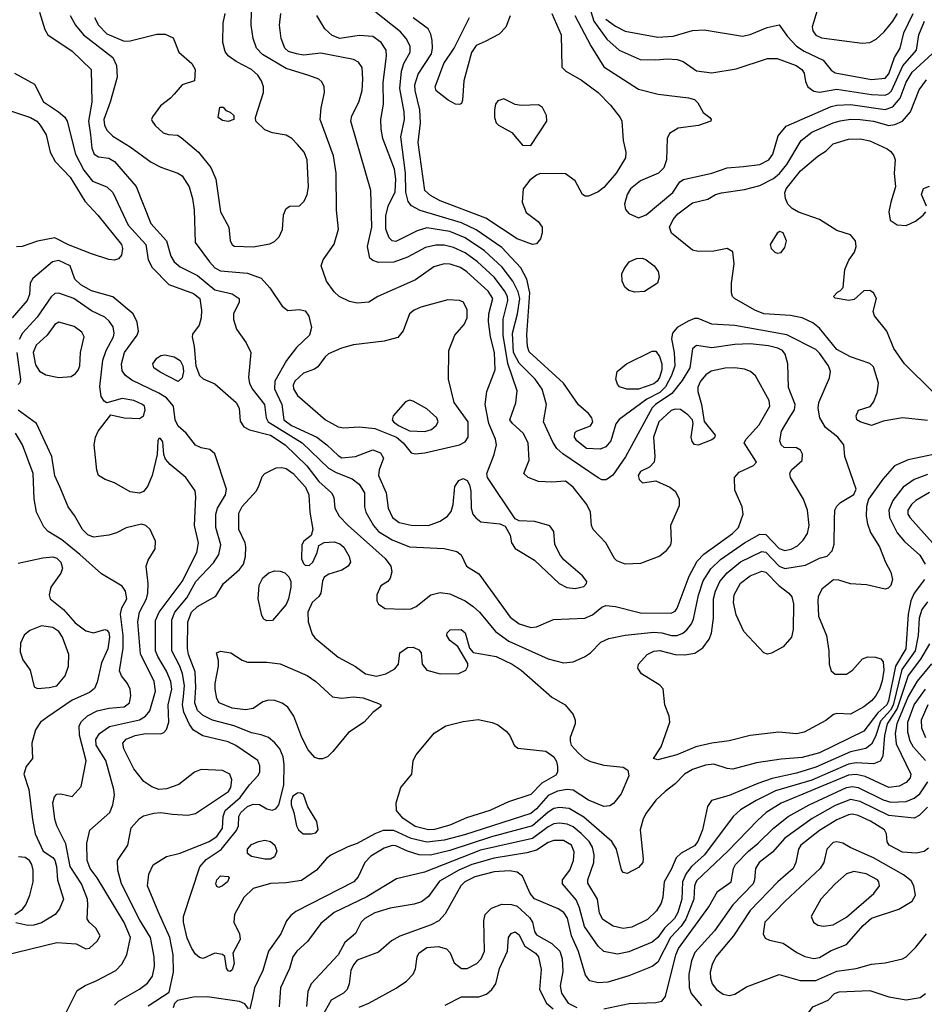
# Model space of a CAD drawing. Extents: x 1173029 to 1307123, y 522559 to 678521.
# Tile 448 of 623: x 1201372 to 1206068, y 632909 to 638023. Entities that reach past the tile are written whole.
import ezdxf

# ---------------------------------------------------------------- set-up
doc = ezdxf.new("R2010")
doc.units = 0

msp = doc.modelspace()

# ---------------------------------------------------------------- linework, layer by layer
at = {"layer": '0CON10XD'}
for points in [[(1205530.4, 638135), (1205486.4, 637985), (1205489.1, 637965), (1205505, 637942.7), (1205535, 637929.3), (1205745, 637901.6), (1205785, 637904.1), (1205818.7, 637921.3), (1205860.8, 637959.2), (1205905.7, 638015), (1205929.8, 638055)], [(1201345, 637745.9), (1201448.9, 637688.9), (1201496, 637596), (1201574.4, 637544.4), (1201606.6, 637516.6), (1201619.3, 637495), (1201661.3, 637325), (1201705, 637241.3), (1201750.4, 637185), (1201825, 637155.4), (1201855, 637125.5), (1201934.7, 636955), (1202026.5, 636855), (1202038.4, 636775), (1202059.3, 636735), (1202147.1, 636647.1), (1202275, 636600.3), (1202306.7, 636575), (1202315.8, 636515), (1202314.7, 636475), (1202303.8, 636436.2), (1202270, 636390), (1202267.5, 636375), (1202277.8, 636325), (1202285.9, 636225), (1202305.6, 636175), (1202325, 636158.1), (1202385, 636131.1), (1202496.2, 636035), (1202511.8, 636005), (1202517.1, 635937.1), (1202535, 635909.1), (1202565, 635893.1), (1202673.8, 635865), (1202750.3, 635815), (1202862, 635705), (1202925, 635623.5), (1202990.5, 635565), (1203003, 635543), (1203007.9, 635485), (1203030.4, 635445), (1203076.6, 635396.6), (1203270, 635225), (1203299.4, 635185), (1203304.2, 635155.8), (1203295, 635122.5), (1203282.5, 635105), (1203247, 635083), (1203226.7, 635035), (1203226.7, 635005), (1203235, 634987.5), (1203270, 634965), (1203365, 634961.1), (1203405, 634963.5), (1203431.2, 634975), (1203506.7, 635035), (1203555, 635047.5), (1203605, 635041.2), (1203685, 635005.3), (1203726.2, 634975), (1203760, 634945), (1203841.8, 634845), (1203910.8, 634795), (1204115, 634703.8), (1204195, 634682.5), (1204245, 634687.1), (1204305, 634713.2), (1204335, 634733.6), (1204389.5, 634790.5), (1204430.3, 634809.7), (1204515, 634825.3), (1204665, 634841.6), (1204705, 634838.1), (1204755.8, 634824.2), (1204785, 634824.2), (1204814, 634836), (1204835, 634854.6), (1204859.7, 634885), (1204870.7, 634909.3), (1204896.1, 635033.9), (1204921, 635109), (1204959.5, 635170.5), (1205010.9, 635219.1), (1205135, 635305.7), (1205215, 635350), (1205245, 635349.8), (1205315, 635275.8), (1205345, 635265.8), (1205377.4, 635272.6), (1205409.5, 635290.5), (1205439.7, 635320.3), (1205461.6, 635355), (1205471.4, 635395), (1205461.3, 635475), (1205441.7, 635531.7), (1205374.4, 635645), (1205369.4, 635665), (1205379.2, 635685), (1205435, 635732.9), (1205436.6, 635766.6), (1205425, 635787.1), (1205405, 635800), (1205340.7, 635800.7), (1205325.7, 635815), (1205319.1, 635835), (1205327.5, 635885), (1205367.4, 635952.6), (1205393.8, 635996.2), (1205398.8, 636025), (1205363.2, 636113.2), (1205360.2, 636235), (1205346.4, 636285), (1205331.5, 636305), (1205307.4, 636317.4), (1205258.8, 636328.8), (1205165, 636339.2), (1205085, 636336.1), (1204965, 636319.4), (1204885, 636330.9), (1204865, 636314.2), (1204850.5, 636215), (1204811.4, 636148.6), (1204758.2, 636081.8), (1204673.1, 636025), (1204655, 636006.2), (1204517.9, 635752.1), (1204452.2, 635657.8), (1204416.3, 635633.7), (1204395, 635633.4), (1204375, 635643.3), (1204192, 635768), (1204161.3, 635795), (1204139.1, 635829.1), (1204091.8, 635935), (1204107.5, 636025), (1204085, 636104.4), (1204048.2, 636155), (1203965, 636238.3), (1203936.1, 636295), (1203930.4, 636395), (1203956.6, 636495), (1203967.9, 636575), (1203959.8, 636609.8), (1203932.1, 636665), (1203877, 636737), (1203785, 636822.3), (1203685, 636889.3), (1203605, 636922), (1203485, 636941.1), (1203435, 636925.8), (1203325, 636870), (1203305, 636874.6), (1203290.1, 636890.1), (1203273.4, 636935), (1203273.5, 637005), (1203284.4, 637055), (1203321.2, 637128.8), (1203325.4, 637195), (1203317.2, 637247.2), (1203258, 637405), (1203248.9, 637455), (1203247.5, 637505), (1203261.4, 637585), (1203258.4, 637695), (1203275.9, 637835), (1203274.7, 637865), (1203249.6, 637905), (1203205, 637935.3), (1203135, 637940.3), (1203035, 637925.3), (1202995, 637940.9), (1202956.1, 637976.1), (1202915.3, 638045)], [(1201475, 638061.2), (1201502.1, 637972.1), (1201517.5, 637945), (1201645, 637860), (1201742.5, 637765), (1201745.9, 637595), (1201730.2, 637495), (1201739, 637425), (1201746.1, 637355), (1201758.9, 637325), (1201781.3, 637311.3), (1201835, 637303.3), (1201865, 637286.2), (1201977, 637157), (1202053.8, 636965), (1202133.7, 636875), (1202156.5, 636795), (1202173.9, 636765), (1202205, 636739.7), (1202295, 636694.2), (1202385, 636619), (1202475, 636599.3), (1202511.4, 636575), (1202511.9, 636555), (1202481.4, 636495), (1202481.4, 636465), (1202498.1, 636415), (1202547.8, 636345), (1202572.2, 636295), (1202560.4, 636165), (1202565.4, 636135), (1202579.6, 636105), (1202643.6, 636025), (1202651.1, 635955), (1202662.6, 635935), (1202838.4, 635825), (1202975, 635693.8), (1203015, 635671.6), (1203098.8, 635638.8), (1203135, 635609.6), (1203162, 635565), (1203162.4, 635492.4), (1203168.8, 635465), (1203209.7, 635395), (1203235.3, 635365), (1203305, 635322), (1203395, 635284.1), (1203576.4, 635276.4), (1203641.5, 635261.5), (1203663.3, 635243.3), (1203692, 635185), (1203755, 635144.2), (1203814.2, 635064.2), (1203919, 634919), (1203965, 634884.6), (1204025, 634865.5), (1204055, 634869.1), (1204142.8, 634907.2), (1204305.9, 634914.1), (1204345, 634931.2), (1204395, 634971.5), (1204415, 634979.5), (1204465, 634975.5), (1204595, 634942.2), (1204755, 634939.6), (1204775, 634951.1), (1204785, 634967.1), (1204847.2, 635132.8), (1204889.3, 635210.7), (1204923.6, 635246.4), (1205073.3, 635355), (1205103.9, 635385), (1205128.1, 635455), (1205123.2, 635493.2), (1205085, 635580), (1205083.8, 635645), (1205107.7, 635672.3), (1205182.5, 635707.5), (1205197.5, 635725), (1205132.5, 635825), (1205143.3, 635845), (1205211.9, 635918.1), (1205266.7, 636015), (1205262.5, 636045), (1205192.5, 636172.5), (1205166, 636196), (1205135, 636207.3), (1205085, 636214.7), (1205035, 636213.5), (1204962.4, 636197.6), (1204935, 636178.1), (1204906.2, 636145), (1204892.9, 636115), (1204892.2, 636092.2), (1204912, 636025), (1204926.1, 635936.1), (1204983.3, 635865), (1204979.3, 635850.7), (1204965, 635841.2), (1204895, 635812.2), (1204875, 635815.7), (1204862.9, 635832.9), (1204858.8, 635855), (1204868.1, 635925), (1204864.4, 635945), (1204841.3, 635971.3), (1204802.1, 635997.9), (1204775, 636000.4), (1204755, 635993.2), (1204690.6, 635935), (1204661.7, 635855), (1204670, 635755), (1204665.5, 635725), (1204641.2, 635698.8), (1204595, 635676.2), (1204583.3, 635655), (1204587.5, 635635), (1204605, 635616.9), (1204675, 635627.5), (1204748, 635595), (1204775, 635574), (1204795.8, 635535), (1204795, 635497.5), (1204751.2, 635395), (1204754.7, 635315), (1204750, 635295), (1204725, 635260.4), (1204695, 635236.5), (1204595, 635197.9), (1204515, 635195.7), (1204472.6, 635212.6), (1204460, 635225), (1204415.6, 635305.6), (1204349.2, 635375), (1204340.8, 635395), (1204336, 635465), (1204317.1, 635505), (1204245, 635595.6), (1204205, 635625.7), (1204135, 635620), (1204065, 635624.5), (1204011.2, 635645), (1203990, 635665), (1204016.7, 635735), (1204012.3, 635825), (1203986.1, 635875), (1203930.6, 635925), (1203916.9, 635945), (1203947.8, 636032.2), (1203955.4, 636095), (1203906.7, 636236.7), (1203881.3, 636385), (1203881.7, 636468.3), (1203905.5, 636565), (1203904.2, 636585), (1203889.3, 636615), (1203835, 636685.7), (1203748.6, 636765), (1203685, 636811.6), (1203625, 636839), (1203575, 636851.9), (1203532.2, 636852.2), (1203479.6, 636840.4), (1203385, 636788.9), (1203315, 636762.9), (1203235, 636761.8), (1203205, 636771.9), (1203190, 636785), (1203177.1, 636845), (1203199.8, 636945), (1203195.6, 637135), (1203092.1, 637495), (1203097.1, 637522.9), (1203132.1, 637595), (1203150.3, 637655), (1203154.1, 637714.1), (1203149.6, 637775), (1203131.7, 637801.7), (1203105, 637815.3), (1202935, 637848.4), (1202845, 637839.5), (1202810, 637845), (1202768.3, 637858.3), (1202748.2, 637875), (1202730.4, 637925), (1202720.9, 637995), (1202727.3, 638055)], [(1201634, 638045), (1201662.2, 637995), (1201704.2, 637944.2), (1201855.8, 637825.8), (1201874.8, 637785), (1201877.9, 637725), (1201841.8, 637595), (1201809, 637505), (1201812.7, 637475), (1201825, 637449.6), (1201855, 637418.2), (1201945, 637363.3), (1202055, 637283.1), (1202105, 637257.7), (1202194, 637225), (1202215, 637211.1), (1202252.5, 637155), (1202270, 637095), (1202278.2, 637035), (1202283.5, 636865), (1202357.5, 636765), (1202385, 636733.9), (1202415, 636718), (1202555, 636706.7), (1202625, 636680), (1202671, 636631), (1202734.7, 636534.7), (1202765, 636513.3), (1202825, 636517.8), (1202855, 636510), (1202873.7, 636483.7), (1202887.5, 636425), (1202877.5, 636385), (1202809.4, 636320.6), (1202756.8, 636253.2), (1202697.5, 636145), (1202695.2, 636105), (1202733.5, 636025), (1202743, 635945), (1202782.9, 635915), (1202914, 635855), (1202967.5, 635815), (1203025, 635758.9), (1203045, 635747.8), (1203116.2, 635753.8), (1203205, 635789.2), (1203245, 635773.1), (1203261.5, 635745), (1203238.2, 635685), (1203235.3, 635655), (1203274.2, 635565), (1203285.3, 635485), (1203306.9, 635436.9), (1203342.2, 635412.2), (1203405, 635398.1), (1203495, 635396), (1203555, 635417.7), (1203593.3, 635445), (1203611.5, 635468.5), (1203622.9, 635505), (1203631.3, 635598.7), (1203651.1, 635628.9), (1203675, 635640), (1203695, 635630), (1203706.6, 635606.6), (1203713.5, 635573.5), (1203716, 635485), (1203725.4, 635455), (1203739.6, 635435), (1203765.3, 635415.3), (1203865, 635404.2), (1203892.3, 635392.3), (1203918, 635345), (1203925.8, 635305), (1203945, 635276), (1204045, 635216), (1204172.9, 635095), (1204213.1, 635073.1), (1204255, 635067.9), (1204301.1, 635078.9), (1204315, 635093.8), (1204316.7, 635105), (1204294.3, 635135), (1204197.2, 635217.2), (1204175.6, 635245), (1204149.5, 635299.5), (1204145.6, 635365), (1204124.6, 635394.6), (1204047.2, 635417.2), (1203965, 635420), (1203945, 635430), (1203801.2, 635645), (1203797.9, 635665), (1203835.4, 635765), (1203847.1, 635815), (1203842.5, 635845), (1203807.4, 635925), (1203788.4, 636025), (1203797.9, 636092.1), (1203839.7, 636205), (1203837.6, 636295), (1203815.7, 636375), (1203805.2, 636455), (1203807.7, 636495), (1203828.6, 636575), (1203805, 636613.6), (1203693.9, 636713.9), (1203660.6, 636735), (1203606.9, 636753.1), (1203575, 636754.7), (1203521.3, 636738.7), (1203427.8, 636672.2), (1203231.2, 636585), (1203184.3, 636555.7), (1203125, 636551.1), (1203085, 636558.9), (1203030, 636585), (1203005, 636610), (1202964.3, 636665), (1202938.1, 636745), (1202946.9, 636775), (1203005, 636856.2), (1203027.5, 636935), (1203016.3, 637033.7), (1203014.6, 637225), (1203001.3, 637315), (1202932.2, 637505), (1202937.3, 637565), (1202954.4, 637645), (1202953.1, 637675), (1202940.6, 637700.6), (1202925, 637714.4), (1202872.9, 637732.9), (1202755, 637768.8), (1202632.5, 637842.5), (1202602, 637875), (1202584.7, 637925), (1202573.3, 637995), (1202576, 638065)], [(1201760, 638035), (1201782.2, 637995), (1201825, 637950), (1201915, 637912.2), (1201945, 637912.3), (1202085, 637947.3), (1202127.4, 637947.4), (1202168.3, 637928.3), (1202199.2, 637855), (1202265.5, 637795.5), (1202283.8, 637765), (1202280, 637705), (1202215, 637683.8), (1202173.5, 637636.5), (1202155.5, 637614.5), (1202103.8, 637575), (1202061.7, 637518.3), (1202056.7, 637505), (1202060, 637495), (1202075, 637473.3), (1202117.5, 637435), (1202145, 637426.2), (1202192.3, 637422.3), (1202210.3, 637410.3), (1202300, 637335), (1202363.8, 637255), (1202391.1, 637195), (1202414, 637025), (1202458.5, 636945), (1202465.5, 636875), (1202474.4, 636855), (1202485, 636846.9), (1202585, 636843.1), (1202671.2, 636858.8), (1202695, 636870), (1202720, 636895), (1202737.3, 636932.7), (1202741.1, 637008.9), (1202755, 637042), (1202775, 637054.2), (1202825, 637056.2), (1202849.4, 637080.6), (1202864.6, 637115.4), (1202871.1, 637155), (1202864.6, 637295), (1202848.8, 637335), (1202814.5, 637375), (1202784.4, 637405), (1202755, 637423.8), (1202685.3, 637435.3), (1202645, 637451.5), (1202598.5, 637495), (1202596.5, 637515), (1202638.5, 637645), (1202638.5, 637675), (1202627.9, 637705), (1202609.1, 637735), (1202575.6, 637765), (1202496, 637806), (1202453.8, 637835), (1202438.3, 637858.3), (1202427.1, 637905), (1202428.1, 638005), (1202439.1, 638055)], [(1206115.7, 635764.3), (1205985, 635736), (1205914.1, 635705.9), (1205853.5, 635636.5), (1205777.8, 635532.2), (1205768.9, 635495), (1205766.9, 635445), (1205772.7, 635405), (1205788.8, 635358.8), (1205836.4, 635285), (1205866.1, 635206.1), (1205895, 635153.3), (1205902.7, 635115), (1205895.3, 635084.7), (1205880.2, 635069.8), (1205865, 635065.7), (1205768, 635088), (1205685, 635092.2), (1205625, 635112), (1205597.3, 635112.7), (1205537.1, 635065), (1205518.2, 635025), (1205515.4, 635004.6), (1205518.8, 634925), (1205560, 634825), (1205573.1, 634745), (1205574.3, 634675), (1205585, 634641.2), (1205605, 634624), (1205665, 634623.8), (1205695, 634643.8), (1205746.8, 634703.2), (1205775, 634712.9), (1205815, 634712.5), (1205842.5, 634702.5), (1205855, 634687.5), (1205857.5, 634645), (1205850.2, 634589.8), (1205835.3, 634545), (1205815, 634510), (1205795, 634484.6), (1205755, 634453.8), (1205685, 634415.6), (1205615, 634418.8), (1205596.4, 634413.6), (1205557, 634383), (1205445, 634322.5), (1205405, 634314.4), (1205312.8, 634322.8), (1205165, 634304.7), (1205055, 634276.6), (1204964.7, 634265.3), (1204883, 634247), (1204784.2, 634204.2), (1204685, 634178.8), (1204663.3, 634185), (1204703.1, 634246.9), (1204747.5, 634375), (1204743.5, 634405), (1204722.2, 634465), (1204713, 634547), (1204696.1, 634566.1), (1204600, 634625), (1204581.4, 634655), (1204585, 634676.2), (1204630, 634725), (1204665, 634743.2), (1204695, 634745.8), (1204775, 634726.1), (1204825, 634723.8), (1204877.1, 634732.9), (1204919.4, 634760.6), (1204951.2, 634805), (1204963, 634837), (1204974.1, 634915), (1204974.3, 635015), (1204984.7, 635054.7), (1205006.2, 635105), (1205045, 635150.3), (1205115, 635207.4), (1205225, 635260.7), (1205245, 635257.1), (1205315, 635183.9), (1205345, 635173), (1205450.9, 635189.1), (1205525, 635225.5), (1205563.4, 635236.6), (1205589.2, 635265), (1205600.9, 635299.1), (1205601.5, 635425), (1205604.5, 635475), (1205614, 635496), (1205632.5, 635515), (1205702.7, 635557.3), (1205714, 635585), (1205655.8, 635755), (1205650, 635815), (1205620, 635855), (1205554.8, 635904.8), (1205525.4, 635955), (1205517.7, 636005), (1205520.8, 636035), (1205577, 636163), (1205581.8, 636195), (1205570.9, 636225), (1205525, 636291.2), (1205505, 636310), (1205355, 636385.7), (1205085, 636435.3), (1204965, 636442.1), (1204895, 636470.4), (1204875, 636471.1), (1204842.8, 636457.2), (1204786.2, 636425), (1204760.3, 636395), (1204756.2, 636365), (1204769.4, 636295), (1204773, 636225), (1204755.8, 636175), (1204725, 636116), (1204695, 636086.9), (1204627.9, 636052.1), (1204483.6, 635946.4), (1204466.9, 635923.1), (1204441.6, 635835), (1204415, 635804.7), (1204385, 635791.9), (1204315, 635796.5), (1204264.5, 635835), (1204252.2, 635855), (1204253.4, 635876.6), (1204263.5, 635886.5), (1204335.8, 635914.2), (1204346.9, 635935), (1204341.8, 635955), (1204325, 635977.3), (1204272.7, 636022.7), (1204195, 636134.6), (1204017.5, 636297.5), (1204007.6, 636325), (1204005.8, 636385.8), (1204020.5, 636605), (1204005.8, 636675.8), (1203973.6, 636733.6), (1203875, 636839.2), (1203741.5, 636931.5), (1203665, 636968.2), (1203451.4, 637031.4), (1203406, 637056), (1203389.3, 637079.3), (1203377.6, 637127.6), (1203375.1, 637225), (1203350.7, 637415), (1203369.7, 637505), (1203368.9, 637545), (1203344.8, 637665.2), (1203355, 637755.8), (1203367, 637795), (1203399.7, 637855), (1203398.9, 637885), (1203378.2, 637925), (1203349.5, 637959.5), (1203215.6, 638065)], [(1204035, 636855.6), (1203955, 636885.3), (1203791.4, 636991.4), (1203555, 637082.7), (1203505, 637110.3), (1203476.2, 637136.2), (1203440.3, 637385), (1203452.6, 637487.4), (1203449.5, 637555), (1203424.8, 637655), (1203422.9, 637685), (1203440.2, 637739.8), (1203509.4, 637845), (1203515.6, 637875), (1203514.1, 637914.1), (1203507.3, 637947.3), (1203492.2, 637975), (1203415, 638031.8)], [(1203655, 637582.5), (1203635, 637583.3), (1203596.7, 637605), (1203535, 637654), (1203528.6, 637675), (1203574, 637795), (1203628, 637875), (1203707.5, 638035)], [(1203917.6, 638042.4), (1203896.2, 637983.8), (1203862.1, 637947.9), (1203788.8, 637908.8), (1203741.9, 637888.1), (1203717, 637853), (1203678.6, 637705), (1203671.2, 637605), (1203665, 637587.5), (1203655, 637582.5)], [(1204134, 638055), (1204183.9, 637945), (1204185.9, 637775.9), (1204206.7, 637755), (1204288, 637708), (1204375.5, 637645), (1204439.6, 637579.6), (1204489.5, 637515), (1204498.5, 637495), (1204504.4, 637395), (1204519.4, 637335), (1204516.7, 637305), (1204468.5, 637225), (1204405, 637151.1), (1204375, 637128.1), (1204325, 637106.9), (1204307, 637107), (1204294.5, 637114.5), (1204255.6, 637185.6), (1204205, 637222), (1204075, 637224.2), (1204055, 637216), (1204020.9, 637189.1), (1203985.6, 637145), (1203980.5, 637075), (1204001.9, 637021.9), (1204063.3, 636975), (1204084.5, 636945), (1204084.6, 636915.4), (1204075.6, 636885), (1204055, 636858.6), (1204035, 636855.6)], [(1204254.2, 638045), (1204337.3, 637887.3), (1204405, 637778.8), (1204585, 637662.3), (1204686.1, 637636.1), (1204845, 637617.3), (1204875, 637608.5), (1204891.9, 637591.9), (1204920.8, 637540.8), (1204955.8, 637515), (1204962.5, 637505), (1204960.8, 637495), (1204895.7, 637474.2), (1204791.1, 637458.9), (1204745, 637432), (1204733.3, 637405), (1204730, 637295), (1204717, 637253), (1204688.8, 637225), (1204595, 637186.7), (1204542.5, 637145), (1204526.2, 637115), (1204512.2, 637065), (1204516.6, 637036.6), (1204535, 637015.7), (1204585, 636994.5), (1204625, 637008.5), (1204763.6, 637125), (1204799.7, 637180.3), (1204817.4, 637192.6), (1204965, 637226), (1205045, 637254), (1205130.1, 637259.9), (1205215, 637271.2), (1205261.2, 637295), (1205281.5, 637325), (1205309.8, 637420.2), (1205350.4, 637469.6), (1205585, 637572.6), (1205615, 637579.4), (1205685, 637581.7), (1205865, 637557.3), (1205905, 637569.6), (1205942.6, 637615), (1205975, 637698.5), (1206005, 637750), (1206130.7, 637865)], [(1204336.9, 638065), (1204352.1, 638015), (1204421, 637921), (1204485, 637865.3), (1204593.4, 637816.6), (1204673.9, 637813.9), (1204735, 637819.6), (1204786, 637816), (1204816, 637806), (1204885, 637757.1), (1204965, 637746.6), (1205092.3, 637767.7), (1205255, 637820.6), (1205305, 637821.5), (1205402.9, 637785), (1205433.1, 637765), (1205445.5, 637745), (1205452.2, 637702.2), (1205463.3, 637675), (1205495, 637651.1), (1205525, 637647.2), (1205615, 637662.3), (1205795, 637634.5), (1205865, 637630.6), (1205885, 637638.7), (1205897.4, 637652.6), (1205956.2, 637783.8), (1206027.9, 637865), (1206039.6, 637945), (1206068.8, 638015)], [(1204415, 638025.3), (1204465, 637989.8), (1204515, 637963.8), (1204685, 637932.1), (1204765, 637936.8), (1204865, 637966.2), (1204925, 637971.1), (1205125, 637937.3), (1205165, 637945.5), (1205253, 637983), (1205315, 637996.7), (1205358.2, 637935), (1205405, 637885.9), (1205445, 637859.2), (1205542.7, 637812.7), (1205585, 637760.3), (1205605, 637746.7), (1205795, 637712.5), (1205865, 637720), (1205885, 637742.5), (1205914, 637826), (1205943.4, 637875), (1205961.7, 637955), (1206009.7, 638055)], [(1206085, 635940.8), (1205954.3, 635955.7), (1205855, 635937.3), (1205795, 635915.5), (1205735, 635933.6), (1205718, 635945), (1205714, 635965), (1205727.5, 635995), (1205787, 636013), (1205805, 636036.2), (1205823.5, 636085), (1205830.4, 636135), (1205805, 636220.6), (1205785, 636236.8), (1205685, 636272), (1205615, 636310), (1205525, 636420.9), (1205488.8, 636448.8), (1205435, 636474.1), (1205373.2, 636486.8), (1205235, 636495.3), (1205188.6, 636515), (1205082.5, 636575), (1205072.9, 636585), (1205067.1, 636605), (1205067.1, 636655), (1205082, 636755), (1205075, 636817.5), (1205045, 636833.8), (1204975, 636821.1), (1204895, 636819.6), (1204865, 636825.5), (1204756.5, 636915), (1204746.2, 636945), (1204765.4, 636985), (1204789.6, 637015), (1204865, 637071.3), (1204945, 637090.6), (1204985, 637114.4), (1205015, 637123.5), (1205135, 637140.7), (1205215, 637161.2), (1205285, 637198.8), (1205316, 637224), (1205355, 637271.2), (1205429.7, 637395), (1205485, 637438.4), (1205595, 637487.8), (1205632, 637498), (1205685, 637506), (1205735, 637504.8), (1205805, 637495.6), (1205885, 637473.2), (1205915, 637478.4), (1205955, 637496.2), (1205996.2, 637543.8), (1206041.8, 637658.2), (1206079.9, 637710.1)], [(1204025, 637370), (1204109.2, 637495), (1204107.5, 637525), (1204086.1, 637566.1), (1204065, 637580), (1203975, 637577.5), (1203945, 637582.5), (1203885, 637611.1), (1203855, 637601.4), (1203842.7, 637585), (1203837.3, 637555), (1203836.5, 637515), (1203845, 637488), (1203858, 637475), (1203926.8, 637436.8), (1203981.7, 637371.7), (1204025, 637370)], [(1201282.9, 637562.9), (1201427.8, 637515), (1201460.9, 637495), (1201478.8, 637475), (1201509.6, 637425), (1201531.2, 637335), (1201557, 637287), (1201635, 637204.4), (1201710.8, 637080.8), (1201777.8, 637007.8), (1201900, 636855), (1201905.5, 636834.5), (1201900.3, 636799.7), (1201885, 636780), (1201865, 636774)], [(1202455, 637494.4), (1202425, 637498.8), (1202402.5, 637515), (1202411.7, 637568.3), (1202428.3, 637568.3), (1202441.7, 637551.7), (1202465, 637542.5), (1202483.3, 637525), (1202483.3, 637505), (1202455, 637494.4)], [(1206115, 636087.5), (1205965.8, 636235), (1205910, 636315), (1205874.4, 636405), (1205810, 636485), (1205802.7, 636507.3), (1205820, 636575), (1205805, 636604), (1205785, 636615.8), (1205755, 636614), (1205705, 636570), (1205676.1, 636563.9), (1205605, 636576.7), (1205596.7, 636585), (1205617.5, 636607.5), (1205634.1, 636615.9), (1205647.5, 636632.5), (1205655.8, 636725), (1205676.6, 636773.4), (1205705.5, 636815), (1205714.6, 636845), (1205710.9, 636875), (1205685, 636905.5), (1205615, 636928.2), (1205524.2, 636985), (1205415, 637023.3), (1205382.6, 637042.6), (1205360.4, 637065), (1205346.9, 637095), (1205343.9, 637123.9), (1205351.8, 637145), (1205425, 637238), (1205515, 637313.5), (1205558.8, 637341.2), (1205595, 637378.6), (1205675, 637403.1), (1205735, 637403.3), (1205785, 637393.1), (1205875, 637352.1), (1205895, 637337.8), (1205910.8, 637315), (1205917.1, 637295), (1205911.8, 637225), (1205919.6, 637155), (1205893.8, 637075), (1205883.5, 637025), (1205891.1, 636981.1), (1205927.9, 636957.9), (1205975, 636953.1), (1206023.4, 636976.6), (1206063.1, 637006.9), (1206076.9, 637025)], [(1206079.4, 637055), (1206054.4, 637115), (1206064.7, 637145.3), (1206095, 637158.8)], [(1205305, 636809.4), (1205325, 636813.3), (1205345, 636840), (1205352.7, 636875), (1205335, 636916.2), (1205317.7, 636922.3), (1205304.3, 636915), (1205268, 636855), (1205274, 636835), (1205292, 636815), (1205305, 636809.4)], [(1201865, 636774), (1201835, 636776.9), (1201745, 636806.6), (1201625, 636854.3), (1201555, 636890.6), (1201465, 636872.9), (1201385, 636844.3), (1201355, 636844)], [(1202039.1, 632900.9), (1202147.7, 632972.3), (1202171.4, 633075), (1202169.2, 633165), (1202151.9, 633255), (1202090.5, 633390.5), (1202036.5, 633525), (1202042.2, 633585), (1202065, 633634), (1202134, 633676), (1202205, 633693.3), (1202355, 633755.2), (1202395, 633779.6), (1202425, 633823.5), (1202428.4, 633885), (1202438.9, 633915), (1202517.5, 633982.5), (1202565, 634048.9), (1202609.1, 634095), (1202618.5, 634115), (1202618, 634148), (1202608.1, 634175), (1202495, 634252.8), (1202455, 634271.8), (1202323.5, 634303.5), (1202275, 634333.2), (1202253, 634363), (1202225, 634425.6), (1202217.3, 634465), (1202222.8, 634507.2), (1202227.5, 634565), (1202218.2, 634625), (1202204, 634665), (1202162.2, 634745), (1202162.4, 634905), (1202178.4, 634945), (1202239.3, 635020.7), (1202286.6, 635105), (1202378.1, 635201.9), (1202406, 635245), (1202417.2, 635295), (1202390.8, 635385), (1202389.7, 635455), (1202398.4, 635485), (1202440, 635555), (1202446.5, 635585), (1202385, 635768.8), (1202359.8, 635789.8), (1202315, 635799.1), (1202285, 635813.6), (1202235.7, 635875.7), (1202195, 635912.3), (1202179.8, 635945), (1202170.3, 636015), (1202135, 636058.1), (1202095, 636083.8), (1201955, 636150), (1201921.2, 636175), (1201905, 636199.2), (1201900.8, 636235), (1201915.8, 636295), (1201982.1, 636385), (1201988.8, 636405), (1201982.4, 636452.4), (1201961.9, 636495), (1201855, 636583.2), (1201745, 636614.4), (1201689.6, 636645), (1201658.8, 636675), (1201635, 636744.3), (1201575, 636771.8), (1201542.2, 636765), (1201440.6, 636679.4), (1201426.9, 636655), (1201423.1, 636595), (1201410.8, 636565), (1201333.2, 636475)], [(1204565, 636607.1), (1204535, 636615.8), (1204513.7, 636633.7), (1204500, 636665), (1204497.9, 636702.1), (1204510.3, 636729.7), (1204536.7, 636765), (1204575, 636782.9), (1204605, 636784.3), (1204623.8, 636775), (1204666.2, 636745), (1204687.1, 636715), (1204692.5, 636685), (1204684, 636655), (1204615, 636611.4), (1204565, 636607.1)], [(1201864.5, 632905), (1201885.3, 632924.7), (1201995, 632986.8), (1202035, 633018.2), (1202061.3, 633055), (1202072.2, 633105), (1202070.3, 633155), (1202050.8, 633255), (1201996.7, 633346.7), (1201901.2, 633535), (1201882.1, 633605), (1201880.6, 633655), (1201933.3, 633735), (1201950.4, 633825), (1201995, 633874.5), (1202015, 633887.3), (1202068, 633902), (1202105.4, 633904.6), (1202166, 633896), (1202245, 633891.1), (1202285, 633899.2), (1202455.4, 634015), (1202468.5, 634035), (1202473.5, 634075), (1202462.5, 634105), (1202425, 634123.3), (1202315, 634128.5), (1202279.2, 634115), (1202198.7, 634051.3), (1202135, 634028.2), (1202095, 634024.5), (1202057.9, 634037.9), (1202016.9, 634066.9), (1201965, 634131.9), (1201913.4, 634235), (1201907.7, 634265), (1201924.4, 634285.6), (1201971.4, 634305), (1202025, 634314.8), (1202105, 634312.9), (1202120.2, 634319.8), (1202133.5, 634336.5), (1202145.9, 634375), (1202142.7, 634465), (1202161.5, 634545), (1202156.3, 634585), (1202135, 634638.8), (1202089, 634715), (1202077.6, 634745), (1202077.5, 634902.5), (1202095.7, 634945), (1202215, 635105.3), (1202291.8, 635255), (1202299.7, 635305), (1202279.7, 635395), (1202286.8, 635545), (1202282.3, 635575), (1202235.2, 635645.2), (1202153, 635713), (1202129.8, 635739.8), (1202120.8, 635765), (1202115, 635830), (1202103, 635847), (1202095, 635847.5), (1202090, 635835), (1202086.2, 635765), (1202059.7, 635655), (1202035, 635597.5), (1202015, 635571.9), (1201993.4, 635563.4), (1201945, 635570.6), (1201865, 635617.1), (1201815.6, 635634.4), (1201780.8, 635655), (1201773, 635683), (1201759.4, 635815), (1201766.5, 635855), (1201780, 635885), (1201845, 635970), (1201914.4, 635954.4), (1201995, 635951.2), (1202014.1, 635965.9), (1202024.3, 635995.7), (1202020.6, 636015), (1202010.6, 636025), (1201965, 636045.8), (1201904.7, 636055.3), (1201825, 636032.5), (1201811.1, 636041.1), (1201795.4, 636065.4), (1201787.9, 636117.9), (1201804.3, 636255), (1201820.3, 636305), (1201859.5, 636375), (1201863.2, 636395), (1201857.2, 636427.2), (1201837.5, 636457.5), (1201815, 636477.5), (1201745, 636510.3), (1201652.5, 636575), (1201575, 636601.9), (1201555, 636600), (1201535, 636583.9), (1201462.5, 636477.5), (1201386, 636395), (1201368.7, 636361.3)], [(1203425, 635768.5), (1203475, 635773.9), (1203656, 635815), (1203685, 635831.1), (1203699.6, 635855), (1203700.8, 635935), (1203628.2, 636035), (1203597.5, 636155), (1203600.8, 636305), (1203630.6, 636385), (1203680.2, 636439.8), (1203695.4, 636475), (1203696, 636516), (1203675.5, 636555.5), (1203655, 636564.3), (1203595, 636567.8), (1203455, 636530), (1203419.2, 636515), (1203395.5, 636495), (1203363.2, 636406.8), (1203335, 636372.5), (1203265, 636353.8), (1203105, 636334.7), (1203043.6, 636316.4), (1202975, 636286.9), (1202957.6, 636272.4), (1202920.3, 636219.7), (1202902.6, 636207.4), (1202845, 636186.2), (1202801.3, 636145), (1202792.2, 636125), (1202792.8, 636105), (1202815, 636071.8), (1202959.2, 635945), (1203025, 635908.9), (1203055, 635902.3), (1203135, 635908.8), (1203215, 635900), (1203327.8, 635855), (1203363.5, 635825), (1203405, 635773.1), (1203425, 635768.5)], [(1201575, 636164.7), (1201640.2, 636169.8), (1201662.2, 636185), (1201675, 636202.9), (1201683.8, 636225), (1201687.9, 636295), (1201707.1, 636375), (1201695, 636399.2), (1201655, 636429.5), (1201575, 636451.9), (1201555, 636440.6), (1201515.4, 636385), (1201457.7, 636332.3), (1201441.6, 636295), (1201455, 636230), (1201475, 636197.9), (1201508.7, 636178.7), (1201575, 636164.7)], [(1201357.8, 636295), (1201376.2, 636153.8), (1201373.3, 636136.7), (1201365, 636127.5)], [(1204585, 636103.8), (1204523.8, 636103.8), (1204486.6, 636116.6), (1204475, 636130), (1204467.1, 636155), (1204474.2, 636195), (1204522.9, 636235), (1204655, 636300.5), (1204675, 636301.1), (1204694, 636274), (1204706.2, 636235), (1204705.8, 636205), (1204692.8, 636165), (1204681.6, 636145), (1204665, 636131.6), (1204585, 636103.8)], [(1202195, 636143.8), (1202101.5, 636191.5), (1202068.6, 636215), (1202062.9, 636235), (1202084.5, 636265.5), (1202105, 636278.6), (1202125, 636282.2), (1202175, 636271.8), (1202205, 636253.3), (1202219.5, 636225), (1202222, 636195), (1202215, 636163.3), (1202195, 636143.8)], [(1203475, 635883.9), (1203509.4, 635895), (1203534.6, 635915), (1203544.6, 635935), (1203538.2, 635955), (1203485, 636001.1), (1203415, 636042.1), (1203395, 636046.4), (1203375, 636038.9), (1203310.4, 635965), (1203306.6, 635945), (1203312.2, 635935), (1203339.3, 635915), (1203395, 635888.3), (1203475, 635883.9)], [(1201592.2, 632825), (1201669.8, 632980.2), (1201712.9, 633007.1), (1201768.7, 633031.3), (1201871.4, 633085), (1201902.9, 633117.1), (1201928.5, 633165), (1201946.8, 633255), (1201915, 633334.5), (1201775.2, 633565.2), (1201737.6, 633615), (1201722.9, 633655), (1201721.6, 633745), (1201737, 633813), (1201840, 633905), (1201856.2, 633945), (1201863.8, 633995), (1201861.5, 634025), (1201819.1, 634175), (1201769.2, 634255), (1201767.2, 634285), (1201786.2, 634315), (1201838.1, 634351.9), (1201995, 634386.7), (1202025, 634404.7), (1202047.2, 634432.8), (1202077.4, 634535), (1202071, 634585), (1201999, 634729), (1201986.2, 634895), (1201993.8, 634945), (1202030.3, 635015), (1202038.2, 635045), (1202040, 635095), (1202029.4, 635185), (1202039.4, 635215), (1202075.6, 635275), (1202078.1, 635315), (1202050, 635375), (1202027.5, 635395), (1202005, 635403.1), (1201925, 635384.5), (1201875, 635357.3), (1201835, 635346), (1201756, 635336), (1201726.7, 635346.7), (1201697.7, 635375), (1201657.6, 635447.6), (1201623.3, 635493.3), (1201583.2, 635593.2), (1201553.8, 635653.8), (1201539.6, 635755), (1201459.6, 635925), (1201365, 635995.3)], [(1201287.6, 633162.4), (1201565, 633230.3), (1201665, 633223.3), (1201715, 633196.7), (1201735, 633200), (1201775, 633236.2), (1201789.2, 633265), (1201767.5, 633305), (1201733.3, 633335), (1201722.7, 633352.7), (1201726.1, 633426.1), (1201723.4, 633455), (1201692.9, 633535), (1201633.8, 633623.8), (1201612, 633742), (1201565.4, 633835), (1201555, 633870), (1201544.7, 633955.3), (1201553.3, 633986.7), (1201565, 634000), (1201585, 634002.9), (1201645, 633987.5), (1201690.5, 634039.5), (1201716.6, 634173.4), (1201682.8, 634307.2), (1201681.8, 634355), (1201692.3, 634377.7), (1201725, 634406.9), (1201775, 634432.8), (1201835, 634446.4), (1201915, 634454.7), (1201941.5, 634475), (1201948.9, 634511.1), (1201945.5, 634545), (1201931.1, 634575), (1201900, 634615), (1201890.4, 634640.4), (1201909.3, 634759.3), (1201910, 634825), (1201896.2, 634935), (1201902.3, 634967.7), (1201927.8, 635015), (1201922.2, 635055), (1201905, 635081.2), (1201796.2, 635145), (1201683.9, 635245), (1201590.6, 635320.6), (1201520.9, 635365), (1201498.3, 635388.3), (1201460, 635465), (1201448, 635535), (1201441.6, 635665), (1201387.6, 635815), (1201350.4, 635875)], [(1202465, 633080), (1202455, 633083.3), (1202446.4, 633096.4), (1202437, 633157), (1202425, 633167.5), (1202385, 633173.8), (1202325, 633146), (1202305, 633152.5), (1202285, 633168.6), (1202265, 633198.1), (1202242.3, 633252.3), (1202222.8, 633335), (1202222.5, 633365), (1202307.1, 633622.9), (1202339.7, 633660.3), (1202417.3, 633712.7), (1202498.1, 633811.9), (1202508.2, 633835), (1202510, 633885), (1202520, 633905), (1202555, 633936.2), (1202585, 633948.8), (1202616.8, 633946.8), (1202655, 633924.2), (1202683.3, 633916.7), (1202702.5, 633925), (1202717.5, 633945), (1202743.5, 634046.5), (1202745.3, 634155), (1202739.7, 634195), (1202722.8, 634235), (1202697.3, 634267.3), (1202663.8, 634293.8), (1202625, 634308.7), (1202575, 634319.4), (1202485, 634355.2), (1202373.1, 634385), (1202325, 634408.4), (1202295.3, 634435), (1202280.7, 634475), (1202286.3, 634555), (1202282.9, 634635), (1202249.3, 634725), (1202243.6, 634756.4), (1202245.7, 634895), (1202264.3, 634945), (1202295, 634974.2), (1202390.8, 635029.2), (1202429.4, 635095), (1202512.8, 635167.2), (1202533.8, 635195), (1202544.6, 635235), (1202546.1, 635285), (1202542.7, 635305), (1202510.7, 635375), (1202509.6, 635459.6), (1202526.8, 635495), (1202601.9, 635575), (1202616, 635606), (1202630.5, 635649.5), (1202645, 635666.7), (1202704.5, 635695.5), (1202732.7, 635697.3), (1202755, 635691.1), (1202791.1, 635665), (1202856.1, 635595), (1202872.5, 635555), (1202878.9, 635465), (1202893.6, 635375), (1202885.6, 635344.4), (1202847.1, 635315), (1202836.4, 635295), (1202835, 635222.5), (1202845, 635198), (1202855, 635189.2), (1202875, 635188.8), (1202893.3, 635205), (1202916, 635255), (1202925, 635292.5), (1202952.2, 635307.8), (1203005, 635310.4), (1203035, 635300.9), (1203055, 635282.9), (1203083.1, 635235), (1203089.2, 635205), (1203077.5, 635185), (1203045, 635164.5), (1202977, 635143), (1202952.7, 635127.3), (1202944.1, 635105.9), (1202936.2, 635045), (1202925, 635026.7), (1202890, 634995), (1202868.6, 634945), (1202869.4, 634895), (1202891.4, 634831.4), (1202905, 634813.1), (1202985.2, 634745.2), (1203025, 634711.5), (1203115, 634662.7), (1203168.1, 634625), (1203225, 634612.7), (1203272.5, 634625), (1203319.1, 634650.9), (1203338, 634675), (1203346, 634735), (1203385, 634761.5), (1203415, 634764.4), (1203445, 634749.2), (1203456.2, 634735), (1203462, 634675), (1203486.2, 634645), (1203555, 634624.6), (1203652.6, 634627.4), (1203687.5, 634645), (1203699.2, 634665), (1203698.8, 634678.8), (1203647.3, 634767.3), (1203605, 634798.8), (1203588.8, 634825), (1203591.7, 634838.3), (1203606.1, 634853.9), (1203664.1, 634855.9), (1203685, 634838), (1203708, 634758), (1203725.9, 634735.9), (1203845, 634715.5), (1203928.1, 634675), (1203975, 634644.5), (1204135, 634503.5), (1204204.7, 634464.7), (1204245, 634414.4), (1204255.2, 634385), (1204255.2, 634365), (1204229.7, 634295), (1204229.1, 634275), (1204235.9, 634255), (1204273.4, 634213.4), (1204305, 634185.4), (1204335, 634169.2), (1204405, 634151.8), (1204505, 634140), (1204530, 634125), (1204534, 634095), (1204495, 634002), (1204455, 633951.4), (1204435, 633940), (1204405, 633935.5), (1204325, 633969.1), (1204245, 634021.2), (1204215, 634024.3), (1204165, 634015.6), (1204115, 633992.6), (1204055, 633923.5), (1204025, 633900.2), (1203680.8, 633789.2), (1203575, 633761.8), (1203485, 633750.3), (1203405, 633770), (1203315, 633812), (1203258.7, 633811.3), (1203215.9, 633794.1), (1203125, 633743.5), (1203075, 633726.4), (1202986.8, 633683.2), (1202964.3, 633665.7), (1202912.9, 633605), (1202835, 633551.8), (1202755, 633540), (1202673.8, 633536.2), (1202585, 633510.4), (1202535.9, 633464.1), (1202488, 633375), (1202484.6, 633335), (1202512.5, 633275), (1202516.7, 633245), (1202478.8, 633175), (1202485, 633120), (1202475, 633087.5), (1202465, 633080)], [(1206085, 635660.5), (1206015.2, 635634.8), (1205959.3, 635595), (1205904.8, 635525.2), (1205883.8, 635475), (1205888.1, 635438.1), (1205927.6, 635357.6), (1205965, 635312.3), (1206045, 635242.5), (1206072.5, 635195)], [(1206095, 635566.8), (1206023.8, 635526.2), (1206001.1, 635505), (1205982.2, 635475), (1205982.2, 635455), (1205994.6, 635435), (1206110.7, 635305)], [(1201365, 635200), (1201491.7, 635228.3), (1201545, 635232.7), (1201565, 635226.5), (1201586, 635205), (1201594.6, 635175), (1201585, 635147.5), (1201534.6, 635075.4), (1201524.5, 635035), (1201531.1, 635015), (1201600, 634960), (1201659.9, 634889.9), (1201715, 634849.2), (1201755, 634838.8), (1201815, 634855.6), (1201825, 634852.9), (1201835, 634840), (1201839.1, 634815), (1201829.2, 634755), (1201797.2, 634682.8), (1201775, 634582.5), (1201760.7, 634549.3), (1201735, 634528.6), (1201645, 634488.4), (1201517.9, 634402.1), (1201480, 634375), (1201454.6, 634335), (1201434.6, 634265), (1201438, 634185), (1201405, 634143.3), (1201394.4, 634105), (1201420.3, 634025), (1201438.1, 633868.1), (1201452.7, 633795), (1201494, 633705), (1201545, 633670.6), (1201555, 633657.1), (1201564.1, 633625), (1201568.5, 633555), (1201600, 633455), (1201579.4, 633405), (1201556.4, 633375), (1201485, 633331.5), (1201445, 633319.6), (1201415, 633318.5), (1201351.7, 633331.7)], [(1202655, 634900), (1202640, 634910), (1202628.5, 634928.5), (1202610.4, 635015), (1202616, 635085), (1202635, 635124.5), (1202665, 635150), (1202695, 635159.6), (1202725, 635158.5), (1202749.4, 635149.4), (1202768.8, 635128.8), (1202780, 635105), (1202780.2, 635075), (1202768.2, 635015), (1202756, 634985), (1202685, 634902.7), (1202655, 634900)], [(1205255, 634726.9), (1205235, 634734.3), (1205131.5, 634845), (1205092, 634932), (1205077.3, 634995), (1205081.3, 635035), (1205115, 635096.2), (1205165, 635134.7), (1205225, 635158.8), (1205245, 635153.4), (1205313.4, 635083.4), (1205365.6, 635045), (1205380, 635025), (1205389.2, 634989.2), (1205386.8, 634855), (1205379.6, 634815), (1205335, 634765.5), (1205275, 634732.9), (1205255, 634726.9)], [(1206070, 635115), (1206015.1, 635044.9), (1205998.3, 635005), (1205984.5, 634935.5), (1205972.9, 634755), (1205918.6, 634665), (1205882.9, 634485), (1205873.1, 634465), (1205826.9, 634423.1), (1205755, 634327.4), (1205525, 634215.6), (1205435, 634190.7), (1205325, 634182.6), (1205196.7, 634163.3), (1205075, 634130.9), (1205045, 634133.8), (1204976.2, 634156.2), (1204931.6, 634151.6), (1204865, 634128.9), (1204823.1, 634105), (1204775, 634054.5), (1204722.5, 634015), (1204675, 633969.2), (1204625, 633902), (1204608, 633872), (1204593.5, 633815), (1204609.6, 633665), (1204606.4, 633645), (1204585, 633618.6), (1204525, 633588), (1204505, 633593.3), (1204497, 633607), (1204470.9, 633715), (1204446.5, 633755), (1204300.6, 633880.6), (1204225, 633925.7), (1204175, 633931.9), (1204145, 633925.6), (1204115, 633907.6), (1204035, 633835.2), (1203821.2, 633778.8), (1203605, 633708.2), (1203505, 633682.7), (1203445.8, 633685.8), (1203385, 633704.3), (1203325, 633731.9), (1203305, 633733.8), (1203265, 633720.2), (1203195, 633678.1), (1203163.9, 633646.1), (1203129, 633571), (1203107.5, 633545), (1202805, 633390.5), (1202779.8, 633370.2), (1202758, 633342), (1202727.5, 633275), (1202664, 633185), (1202634.6, 633085), (1202591.1, 632995), (1202580.5, 632945)], [(1206085, 634999.3), (1206055, 634959.6), (1206041.4, 634915), (1206035.8, 634825), (1206020.6, 634745), (1205952.4, 634647.6), (1205907.1, 634462.9), (1205892.7, 634437.3), (1205841.3, 634378.7), (1205815, 634299.6), (1205795, 634259.2), (1205765, 634237.4), (1205685, 634220.3), (1205505, 634141.2), (1205405, 634110), (1205278.6, 634081.4), (1205203.7, 634056.3), (1205055, 633993.5), (1204963.1, 633966.9), (1204943.4, 633936.6), (1204917, 633815), (1204892.9, 633755), (1204875, 633731.2), (1204805.8, 633694.2), (1204780.9, 633669.1), (1204755, 633608.6), (1204717.1, 633545), (1204710.4, 633465), (1204701.8, 633435), (1204677.8, 633395), (1204631.4, 633348.6), (1204549.9, 633310.1), (1204505, 633302.8), (1204453.9, 633313.9), (1204399.1, 633349.1), (1204382.6, 633382.6), (1204372, 633455), (1204321.9, 633538.1), (1204322.2, 633555), (1204352.6, 633645), (1204354.2, 633685.8), (1204345.7, 633725), (1204328.1, 633755), (1204286.6, 633796.6), (1204245, 633831.1), (1204214.2, 633844.2), (1204175, 633850), (1204145, 633846), (1204115, 633831.1), (1204035, 633770.8), (1203765, 633708.8), (1203474, 633595), (1203328.7, 633561.3), (1203175, 633467.6), (1203004.5, 633385), (1202935, 633328.2), (1202867.1, 633235), (1202810.5, 633185), (1202790, 633155), (1202773.1, 633095), (1202725.9, 632995), (1202719.1, 632895)], [(1201465, 634550), (1201525, 634554.5), (1201565, 634563.8), (1201608.9, 634615), (1201626.2, 634665), (1201626.9, 634725), (1201594.2, 634815), (1201575, 634845.4), (1201545, 634866.7), (1201485, 634873.8), (1201425, 634850.5), (1201394.7, 634825.3), (1201375.7, 634785), (1201375, 634740), (1201388.7, 634698.7), (1201426, 634645), (1201447, 634557), (1201465, 634550)], [(1206095, 634780.4), (1206047.9, 634702.1), (1205983.9, 634616.1), (1205928.3, 634445), (1205875.3, 634365), (1205861.5, 634305), (1205852.9, 634197.1), (1205838.5, 634171.5), (1205805, 634158.3), (1205715, 634163), (1205675, 634156.6), (1205485, 634073.1), (1205295, 634017.3), (1205195, 633967.4), (1205115, 633918.6), (1205076.2, 633885), (1204927, 633685), (1204859, 633625), (1204831.8, 633588.2), (1204813.9, 633545), (1204809.1, 633455), (1204789.2, 633385), (1204771.3, 633355), (1204720.4, 633305), (1204685, 633255.9), (1204655, 633231.9), (1204535, 633181.2), (1204475, 633169.7), (1204405, 633182.7), (1204375, 633211.5), (1204305, 633313.8), (1204279.2, 633409.2), (1204261.3, 633451.3), (1204189.4, 633535), (1204189.4, 633555), (1204228.5, 633605), (1204247.1, 633655), (1204251.2, 633701.2), (1204236.1, 633735), (1204195, 633758.9), (1204145, 633760.5), (1204115, 633749), (1204055, 633709.6), (1204004.3, 633695.7), (1203835, 633667.7), (1203720, 633635), (1203652.7, 633605), (1203552.2, 633547.8), (1203495, 633469.5), (1203458.7, 633441.3), (1203420.6, 633429.4), (1203295, 633408.8), (1203216, 633384), (1203164.5, 633355), (1203145.5, 633335), (1203115, 633277.1), (1203060.8, 633229.2), (1203024.7, 633165.3), (1202885, 633014.4), (1202868.7, 632975), (1202861.8, 632898.2)], [(1202945, 634183.1), (1202925, 634183.1), (1202905, 634191.4), (1202870.2, 634230.2), (1202837.5, 634295), (1202796.2, 634406.2), (1202765, 634452), (1202735, 634473.1), (1202696.7, 634486.7), (1202665, 634488.5), (1202635, 634479.1), (1202584.7, 634445.3), (1202545, 634438.2), (1202475, 634446.8), (1202408.1, 634475), (1202395, 634496.7), (1202387.7, 634545), (1202387.7, 634575), (1202404.4, 634665), (1202404.2, 634694.2), (1202393.3, 634735), (1202415, 634743.8), (1202467.5, 634735), (1202527, 634697), (1202555, 634686.4), (1202656, 634686), (1202725, 634677.8), (1202865, 634616.7), (1202909.2, 634585), (1202995.5, 634505.5), (1203045, 634498.5), (1203103.9, 634506.1), (1203155, 634500), (1203235, 634471.2), (1203246.7, 634465), (1203246.7, 634455), (1203205.5, 634424.5), (1203160.8, 634375), (1203079.7, 634320.3), (1202998.3, 634221.7), (1202970, 634195), (1202945, 634183.1)], [(1206105, 634677.3), (1206032.1, 634587.9), (1205985, 634507.7), (1205924.9, 634365), (1205917.1, 634315), (1205922.3, 634262.3), (1205998.6, 634105), (1205995.3, 634085), (1205975, 634060.4), (1205937.9, 634042.1), (1205885, 634034.8), (1205761.8, 634091.8), (1205715, 634102), (1205675, 634099), (1205325, 633953.2), (1205247.5, 633905), (1205203.4, 633865), (1205048.9, 633705), (1204885, 633550.7), (1204875.6, 633525), (1204871.1, 633455), (1204829.5, 633350.5), (1204806.5, 633315), (1204750.8, 633255), (1204685, 633127.9), (1204655, 633104.6), (1204535, 633056.4), (1204425, 633024.6), (1204375, 633020.9), (1204331.4, 633031.4), (1204310.1, 633060.1), (1204273.9, 633183.9), (1204237.4, 633265), (1204216.9, 633356.9), (1204196.8, 633385), (1204168.2, 633405), (1204045, 633456.1), (1204022.6, 633485), (1203982.1, 633575), (1203955.3, 633595.3), (1203915, 633601.4), (1203835, 633596.1), (1203735, 633571.3), (1203683.1, 633545), (1203661.8, 633525), (1203580.5, 633379.5), (1203547.4, 633342.6), (1203507.7, 633322.3), (1203345, 633263.5), (1203302.1, 633237.9), (1203235, 633178.9), (1203125, 633137.7), (1203105, 633114.5), (1203091, 633085), (1203082.3, 633015), (1203072.5, 632985), (1203053.7, 632966.3), (1202989.8, 632930.2), (1202942.9, 632847.1)], [(1206074.7, 634175), (1206013, 634245), (1205995.2, 634275), (1205982.5, 634322.5), (1205983, 634375), (1206015.5, 634465), (1206073.7, 634545)], [(1206086.7, 634465), (1206052.9, 634385), (1206054.2, 634344.2), (1206075, 634293.8)], [(1203495, 633814.8), (1203425, 633833), (1203360.9, 633875), (1203328.7, 633915), (1203326, 633955), (1203350.7, 634035), (1203408.1, 634105), (1203415.7, 634175), (1203430, 634205), (1203523.2, 634316.8), (1203585, 634354.4), (1203675, 634378.1), (1203752.6, 634387.4), (1203825, 634373.3), (1203855, 634360), (1203898, 634328), (1203917.1, 634305), (1203940, 634255), (1203958.7, 634238.7), (1204103.7, 634223.7), (1204144.5, 634195), (1204159.5, 634169.5), (1204164.6, 634144.6), (1204164.6, 634115), (1204155, 634099.1), (1204082.8, 634057.2), (1204025, 633999.3), (1203909.9, 633960.1), (1203812.5, 633915), (1203692.4, 633877.6), (1203605, 633839.5), (1203525, 633817.2), (1203495, 633814.8)], [(1204405, 632885.4), (1204536.2, 632913.8), (1204675, 632917.7), (1204706, 632925), (1204725, 632950), (1204777.6, 633165), (1204791.8, 633198.2), (1204950.6, 633415), (1204995.6, 633495), (1205065.4, 633545), (1205077.1, 633615), (1205087.6, 633635), (1205156.4, 633705), (1205205.3, 633745), (1205285.5, 633824.5), (1205360.8, 633885), (1205470.4, 633945), (1205665, 634035.2), (1205695, 634040.5), (1205725, 634035.5), (1205855, 633970.2), (1205895, 633958.8), (1205975, 633961.5), (1206015, 633979.8), (1206045, 634002.5), (1206086.6, 634065)], [(1202885, 633794.3), (1202909.7, 633800.3), (1202922, 633815), (1202915, 633857.5), (1202868.6, 633935), (1202845, 633998), (1202827.9, 634007.9), (1202814.3, 634005.7), (1202789.5, 633990.5), (1202781.2, 633965), (1202781.2, 633945), (1202796, 633905), (1202809.4, 633835), (1202819.4, 633815), (1202844, 633795), (1202885, 633794.3)], [(1206085, 633932.8), (1206041.2, 633888.8), (1206015, 633876.2), (1205885, 633889.5), (1205735, 633962.2), (1205685, 633973.1), (1205605, 633941.9), (1205486, 633874), (1205345, 633771.7), (1205280.7, 633699.3), (1205211.2, 633645), (1205191.8, 633615), (1205187.6, 633555), (1205180.3, 633535), (1205074.1, 633425), (1204979, 633291), (1204877.5, 633177.5), (1204859.3, 633135), (1204846.2, 633065), (1204846.8, 632996.8), (1204857.3, 632965), (1204911, 632901)], [(1206090.8, 633719.2), (1206066.8, 633703.2), (1206026.8, 633693.3), (1205955, 633699.2), (1205885.6, 633735), (1205875, 633753.3), (1205872.5, 633795), (1205862.5, 633815), (1205789.4, 633859.4), (1205725, 633889.8), (1205695, 633896.5), (1205675, 633893.8), (1205615, 633866.5), (1205525, 633810.8), (1205427.5, 633735), (1205414.5, 633714.5), (1205402.2, 633645), (1205386.7, 633615), (1205307.3, 633545), (1205164.6, 633395.4), (1205077.5, 633265), (1204985.3, 633155), (1204966.5, 633115), (1204957.2, 633075), (1204958, 633045), (1204967.1, 633015), (1204988.9, 632985), (1205025, 632961.8), (1205055, 632955.4)], [(1202645, 633662.2), (1202575, 633676), (1202555, 633692.5), (1202555.7, 633715), (1202575, 633739.4), (1202611.2, 633755), (1202645, 633761.2), (1202675, 633754.5), (1202697.5, 633735), (1202706.7, 633705), (1202695.8, 633675), (1202675, 633663.3), (1202645, 633662.2)], [(1205495, 633146.8), (1205525, 633152), (1205585, 633188.8), (1205665, 633219.5), (1205751.4, 633318.6), (1205795, 633356.5), (1205936.6, 633403.4), (1206005.6, 633445), (1206022.2, 633475), (1206013.5, 633525), (1205999.6, 633549.6), (1205961, 633581), (1205805, 633670), (1205682.6, 633722.6), (1205645, 633745.6), (1205615, 633753.1), (1205595, 633748.9), (1205562.7, 633715), (1205546.2, 633645), (1205528.5, 633615), (1205345.4, 633445), (1205240.9, 633335), (1205231.9, 633275), (1205242.8, 633252.8), (1205265, 633241.8), (1205335, 633226.1), (1205407.3, 633177.3), (1205447.8, 633157.8), (1205495, 633146.8)], [(1201346.2, 633375), (1201386.2, 633403.8), (1201404.6, 633425.4), (1201424.4, 633475), (1201441.4, 633545), (1201442.5, 633605), (1201436, 633635), (1201424, 633655), (1201400.9, 633670.9), (1201365.5, 633675.5)], [(1205545, 633315.5), (1205595, 633321.8), (1205665, 633362.1), (1205806.5, 633485), (1205836.2, 633525), (1205833.1, 633545), (1205824.6, 633555), (1205766.7, 633586.7), (1205701.8, 633598.2), (1205665, 633585.9), (1205605.4, 633535), (1205531.5, 633455), (1205481.4, 633365), (1205492.5, 633335), (1205515, 633319.4), (1205545, 633315.5)], [(1202406.1, 633516.1), (1202395, 633521.2), (1202390.6, 633535), (1202395, 633556), (1202415, 633575.8), (1202455, 633572.5), (1202460, 633565), (1202451.2, 633545), (1202425, 633524.3), (1202406.1, 633516.1)], [(1203134.7, 632894.7), (1203184.3, 632915), (1203327.4, 632992.6), (1203381, 633029), (1203414.1, 633065.9), (1203427.7, 633092.3), (1203435.4, 633155), (1203443.8, 633175), (1203485, 633204.2), (1203545, 633208.6), (1203587.3, 633197.3), (1203606.8, 633176.8), (1203627.3, 633125), (1203665, 633094.6), (1203695, 633094.6), (1203745, 633120.9), (1203767.7, 633145), (1203784.7, 633185), (1203782.5, 633345), (1203788.1, 633375), (1203821.2, 633408.8), (1203875, 633428.5), (1203925, 633427.9), (1203955, 633418), (1204019.6, 633359.6), (1204034.7, 633335), (1204045, 633286.2), (1204055, 633269.5), (1204134.2, 633224.2), (1204175.8, 633185), (1204188.9, 633145), (1204191.1, 633078.9), (1204178.8, 633005), (1204185, 632966.9), (1204220, 632915), (1204265, 632893)], [(1203581.4, 632905), (1203665, 632947.1), (1203755, 632947.7), (1203795, 632962.1), (1203822.5, 632985), (1203843.6, 633015), (1203862.4, 633095), (1203904.7, 633185), (1203910.4, 633255), (1203923.6, 633276.4), (1203945, 633284.5), (1203965, 633270.5), (1203993, 633213), (1204050.4, 633175), (1204065.3, 633155), (1204079.6, 633089.6), (1204070.6, 632985), (1204106.5, 632915), (1204140.8, 632885)], [(1205055, 632955.4), (1205085, 632961.2), (1205145, 633000), (1205315, 633063.3), (1205423.1, 633033.1), (1205505, 633032.9), (1205615, 633081.7), (1205715, 633094.7), (1205795, 633118.2), (1205865, 633124.4), (1205955.5, 633144.5), (1205975, 633156), (1206024, 633205), (1206080, 633275)], [(1205255, 632503.2), (1205305.5, 632535), (1205313.6, 632555), (1205318.2, 632615), (1205344.6, 632675), (1205371.8, 632718.2), (1205437.7, 632795), (1205466.4, 632865), (1205490, 632895), (1205568.8, 632931.2), (1205602.5, 632965), (1205625.6, 632974.4), (1205785, 632980), (1205885, 632947.2), (1205975, 632932.3), (1206046, 632945), (1206075, 632964.4)], [(1202560, 632885), (1202540.9, 632910.9), (1202514.1, 632924.1), (1202345, 632947.3), (1202274, 632946), (1202191.3, 632928.7), (1202176.4, 632913.6), (1202169.5, 632890.5)], [(1202580.5, 632945), (1202566.7, 632885)]]:
    msp.add_lwpolyline(points, dxfattribs=at)

doc.saveas('drawing.dxf')
